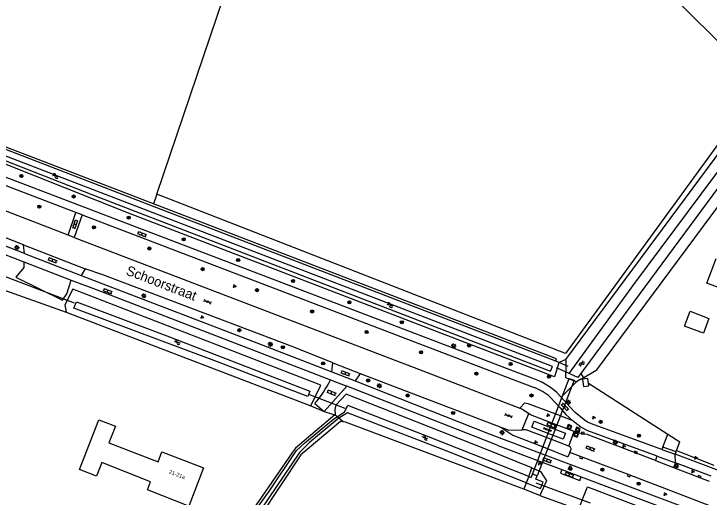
# Model space of a CAD drawing. Extents: x 136000 to 141014, y 402000 to 403500.
# Drawn here: x 137387.9 to 137566.1, y 402743.5 to 402867.4 of the extents above; entities that cross this region are included whole.
import ezdxf

# ---------------------------------------------------------------- set-up
doc = ezdxf.new("R2010")
doc.units = 0
for name, color, linetype in [('gg-afsc-erfafscheiding', 7, 'Continuous'), ('gg-afsc-hekwerk', 7, 'Continuous'), ('gg-anno-huisnummerreeks BGT', 7, 'Continuous'), ('gg-anno-openbare ruimte label', 7, 'Continuous'), ('gg-bbg-gedigitaliseerde bijgebouw', 7, 'Continuous'), ('gg-bbg-hoofdgebouw', 7, 'Continuous'), ('gg-knt-bronhoudergrens', 7, 'Continuous'), ('gg-knt-verharding', 7, 'Continuous'), ('gg-kntw-bovenkant insteek waterloop', 7, 'Continuous'), ('gg-kntw-waterlijn', 7, 'Continuous'), ('gg-kwrk-betonelement', 7, 'Continuous'), ('gg-kwrk-duiker nz buis', 7, 'Continuous'), ('gg-kwrk-duiker nz vlak', 7, 'Continuous'), ('gt-grn-groengrens', 7, 'Continuous'), ('gt-grn-vlakafsluiter', 7, 'Continuous'), ('gt-grn-weggrens', 7, 'Continuous'), ('gt-symb-boom', 7, 'Continuous'), ('gt-symb-brandkraan', 7, 'Continuous'), ('gt-symb-gesloten verharding', 7, 'Continuous'), ('gt-symb-groenvak', 7, 'Continuous'), ('gt-symb-klinker verharding', 7, 'Continuous'), ('gt-symb-kolk', 7, 'Continuous'), ('gt-symb-lichtmast', 7, 'Continuous'), ('gt-symb-rioolschacht', 7, 'Continuous'), ('gt-symb-tegel verharding', 7, 'Continuous'), ('gt-symb-waterafsluiter', 7, 'Continuous'), ('gt-symb-watersymbool', 7, 'Continuous')]:
    doc.layers.add(name, color=color, linetype=linetype)

# ---------------------------------------------------------------- blocks, each defined once
blk = doc.blocks.new('gt0-LMAST')
at = {"layer": 'gt-symb-lichtmast'}
for p, q in [((-0.18, 0.17), (-0.45, 0.44)), ((0, 0.25), (0, 0.62)), ((0.17, 0.17), (0.44, 0.44)), ((-0.25, 0), (-0.63, 0)), ((-0.18, -0.18), (-0.45, -0.45)), ((0, -0.25), (0, -0.63)), ((0.44, -0.45), (0.17, -0.18)), ((0.25, 0), (0.62, 0))]:
    blk.add_line(p, q, dxfattribs=at)
blk.add_circle((0, 0), 0.25, dxfattribs=at)
blk = doc.blocks.new('gt0-GRVAK')
at = {"layer": 'gt-symb-groenvak'}
for p, q in [((-0.11, 0.19), (-0.23, 0.24)), ((-0.18, 0.15), (0.09, 0.15)), ((-0.09, 0.21), (-0.16, 0.32)), ((-0.05, 0.21), (-0.05, 0.39)), ((0, 0.21), (0.06, 0.32)), ((0.02, 0.19), (0.13, 0.24)), ((0.26, -0.05), (0.2, 0.06)), ((0.31, -0.05), (0.31, 0.13)), ((0.35, -0.05), (0.41, 0.06)), ((-0.24, -0.23), (-0.36, -0.18)), ((-0.32, -0.26), (-0.05, -0.26)), ((-0.23, -0.21), (-0.29, -0.1)), ((-0.18, -0.2), (-0.18, -0.02)), ((-0.14, -0.21), (-0.07, -0.1)), ((-0.12, -0.23), (0, -0.18)), ((0.24, -0.07), (0.12, -0.02)), ((0.17, -0.11), (0.44, -0.11)), ((0.37, -0.07), (0.49, -0.02))]:
    blk.add_line(p, q, dxfattribs=at)
blk = doc.blocks.new('gt0-KOLK')
at = {"layer": 'gt-symb-kolk'}
blk.add_lwpolyline([(0, 0), (0.38, 0), (0.38, 0.4), (-0.37, 0.4), (-0.37, 0), (0, 0)], dxfattribs=at)
blk = doc.blocks.new('gt0-BOOM')
at = {"layer": 'gt-symb-boom'}
for radius in [0.4, 0.2]:
    blk.add_circle((0, 0), radius, dxfattribs=at)
blk = doc.blocks.new('gt0-WA')
at = {"layer": 'gt-symb-watersymbool'}
for centre, start, end in [((-0.32, 0.02), 28.0725, 151.9275), ((0.43, 0.42), 208.0725, 331.9275), ((-0.32, -0.43), 28.0725, 151.9275), ((0.43, -0.03), 208.0725, 331.9275)]:
    blk.add_arc(centre, 0.425, start, end, dxfattribs=at)
blk = doc.blocks.new('gt0-KL1')
at = {"layer": 'gt-symb-klinker verharding'}
for p, q in [((-1.15, 0.3), (1.15, 0.3)), ((-1, -0.3), (-1, 0.3)), ((-0.5, 0.3), (-0.5, 0.45)), ((0, -0.3), (0, 0.3)), ((0.5, 0.3), (0.5, 0.45)), ((1, -0.3), (1, 0.3)), ((-1.15, -0.3), (1.15, -0.3)), ((-0.5, -0.45), (-0.5, -0.3)), ((0.5, -0.45), (0.5, -0.3))]:
    blk.add_line(p, q, dxfattribs=at)
blk = doc.blocks.new('gt0-BR')
at = {"layer": 'gt-symb-brandkraan'}
for centre, radius, start, end in [((-0.24, 0), 0.206, 107.5669, 252.4331), ((0.6, -2.66), 3, 106.892, 107.5669), ((0, -0.69), 0.938, 73.108, 106.892), ((-0.6, -2.66), 3, 72.4331, 73.108), ((0.24, 0), 0.206, 287.567, 72.4331), ((0.6, 2.66), 3, 252.4331, 253.108), ((0, 0.69), 0.938, 253.108, 286.8921), ((-0.6, 2.66), 3, 286.8921, 287.567)]:
    blk.add_arc(centre, radius, start, end, dxfattribs=at)
blk = doc.blocks.new('gt0-WAFSL')
at = {"layer": 'gt-symb-waterafsluiter'}
for p, q in [((-0.5, -0.33), (0, 0.67)), ((0, 0.67), (0.5, -0.33)), ((0.5, -0.33), (-0.5, -0.33))]:
    blk.add_line(p, q, dxfattribs=at)
blk = doc.blocks.new('gt0-TEG1')
at = {"layer": 'gt-symb-tegel verharding'}
for p, q in [((-1.12, 0), (1.12, 0)), ((-0.9, -0.25), (-0.9, 0.25)), ((-0.45, -0.25), (-0.45, 0.25)), ((0, -0.25), (0, 0.25)), ((0.45, -0.25), (0.45, 0.25)), ((0.9, -0.25), (0.9, 0.25))]:
    blk.add_line(p, q, dxfattribs=at)
blk = doc.blocks.new('gt0-RS')
at = {"layer": 'gt-symb-rioolschacht'}
blk.add_lwpolyline([(-0.5, -0.5), (0.5, -0.5), (0.5, 0.5), (-0.5, 0.5)], close=True, dxfattribs=at)
blk.add_circle((0, 0), 0.375, dxfattribs=at)
blk = doc.blocks.new('gt0-GESVH1')
at = {"layer": 'gt-symb-gesloten verharding'}
for p, q in [((-0.99, -0.26), (0.01, 0.24)), ((0.01, -0.26), (-0.99, 0.24)), ((0.01, 0.24), (1.01, -0.26)), ((1.01, 0.24), (0.01, -0.26))]:
    blk.add_line(p, q, dxfattribs=at)

msp = doc.modelspace()

# ---------------------------------------------------------------- linework, layer by layer
at = {"layer": 'gg-afsc-erfafscheiding'}
msp.add_line((137557.74, 402755.42), (137567.31, 402751.66), dxfattribs=at)
at = {"layer": 'gg-afsc-hekwerk'}
for p, q in [((137527.57, 402778), (137526.76, 402778.35)), ((137527.57, 402778), (137526.76, 402778.35)), ((137527.68, 402777.96), (137527.57, 402778)), ((137527.68, 402777.96), (137527.57, 402778)), ((137529.35, 402777.24), (137527.68, 402777.96)), ((137529.98, 402776.97), (137529.35, 402777.24))]:
    msp.add_line(p, q, dxfattribs=at)
at = {"layer": 'gg-bbg-gedigitaliseerde bijgebouw'}
msp.add_lwpolyline([(137559.79, 402787.33), (137561.22, 402791.12), (137566.04, 402789.3), (137564.61, 402785.52), (137559.79, 402787.33)], dxfattribs=at)
at = {"layer": 'gg-bbg-hoofdgebouw'}
msp.add_lwpolyline([(137409.64, 402763.28), (137413.88, 402761.65), (137412.23, 402757.36), (137424.85, 402752.53), (137425.81, 402755.05), (137436.51, 402750.96), (137432.69, 402741.14), (137422.1, 402745.3), (137422.92, 402747.38), (137410.38, 402752.31), (137409.01, 402748.82), (137404.67, 402750.52), (137409.64, 402763.28)], dxfattribs=at)
at = {"layer": 'gg-knt-bronhoudergrens'}
for p, q in [((137424.47, 402821.16), (137445.76, 402884.01)), ((137529.35, 402778.74), (137527.68, 402777.96))]:
    msp.add_line(p, q, dxfattribs=at)
for points in [[(137445.76, 402884.01), (137456.56, 402878.15), (137467.09, 402873.75), (137470.82, 402873.17), (137475.45, 402873.17), (137480.48, 402875.02), (137499, 402892.49), (137517.2, 402911.07), (137577.01, 402851.74)], [(137579.55, 402849.22), (137529.28, 402780.28), (137424.47, 402821.16)]]:
    msp.add_lwpolyline(points, dxfattribs=at)
at = {"layer": 'gg-knt-verharding'}
for p, q in [((137401.8, 402810.65), (137375.07, 402820.89)), ((137401.8, 402810.65), (137403.74, 402816.45)), ((137405.4, 402815.82), (137403.33, 402810.06)), ((137405.4, 402815.82), (137403.74, 402816.45)), ((137405.4, 402815.82), (137515.63, 402773.71)), ((137403.33, 402810.06), (137401.8, 402810.65)), ((137390.36, 402808.11), (137406.12, 402802.01)), ((137390.56, 402805.93), (137390.36, 402808.11)), ((137390.56, 402805.93), (137405.1, 402800.27)), ((137406.12, 402802.01), (137405.1, 402800.27)), ((137469.38, 402775.58), (137469.61, 402777.89)), ((137469.61, 402777.89), (137476.65, 402775.17)), ((137469.38, 402775.58), (137475.31, 402773.29)), ((137476.65, 402775.17), (137475.31, 402773.29)), ((137476.65, 402775.17), (137512.71, 402761.41)), ((137469.01, 402773.53), (137473.2, 402771.93)), ((137475.31, 402773.29), (137509.74, 402759.69)), ((137515.63, 402773.71), (137521.25, 402771.57)), ((137467.43, 402765.45), (137473.2, 402771.93)), ((137525.36, 402769.12), (137527.86, 402766.36)), ((137464.97, 402767.47), (137467.43, 402765.45)), ((137518.2, 402760.72), (137519.84, 402764.9)), ((137531.51, 402760.25), (137526.29, 402762.27)), ((137530.12, 402756.49), (137531.51, 402760.25)), ((137509.74, 402759.69), (137523.33, 402754.59)), ((137530.12, 402756.49), (137524.85, 402758.54)), ((137511.96, 402756.69), (137522.6, 402752.69)), ((137530.39, 402756.39), (137530.12, 402756.49)), ((137554.24, 402756.3), (137554, 402755.68)), ((137557.6, 402755.05), (137554.24, 402756.3)), ((137523.33, 402754.59), (137606.33, 402723.44)), ((137530.36, 402754.92), (137529.91, 402753.81)), ((137530.36, 402754.92), (137530.68, 402755.73)), ((137557.38, 402754.44), (137557.6, 402755.05)), ((137568.75, 402750.24), (137557.38, 402754.44)), ((137522.6, 402752.69), (137528.34, 402750.53)), ((137552.33, 402752.81), (137552.75, 402753.95)), ((137552.33, 402752.81), (137556.96, 402751.04)), ((137557.44, 402752.25), (137556.96, 402751.04)), ((137556.96, 402751.04), (137566.13, 402747.54)), ((137566.62, 402748.87), (137557.44, 402752.25)), ((137528.34, 402750.53), (137533.31, 402748.66)), ((137533.31, 402748.66), (137589.28, 402727.7))]:
    msp.add_line(p, q, dxfattribs=at)
for points in [[(137316.69, 402842.98), (137317.17, 402842.57), (137316.84, 402842.22), (137317.99, 402841.25), (137322.82, 402837.06), (137327.52, 402833.23), (137333.18, 402829.08), (137333.47, 402829.42), (137336.86, 402827.2), (137341.97, 402824.11), (137353.62, 402818.18), (137361.95, 402814.67), (137377.06, 402808.91), (137390.4, 402803.76)], [(137390.56, 402805.93), (137377.59, 402810.97), (137362.89, 402816.59), (137354.12, 402820.3), (137344.72, 402824.98), (137336.47, 402829.97), (137330.16, 402834.35), (137323.8, 402839.47)], [(137403.74, 402816.45), (137368.61, 402829.88), (137361.17, 402832.56), (137353.78, 402835.03), (137348.83, 402836.97)], [(137515.9, 402775.75), (137369.51, 402831.61), (137361.38, 402834.58), (137359.93, 402835.07)], [(137390.36, 402808.11), (137383.02, 402811.01), (137358.11, 402821.51)], [(137403.33, 402810.06), (137491.56, 402776.31), (137517.54, 402766.27)], [(137585, 402790.96), (137565.52, 402798.32), (137567.91, 402804.66)], [(137390.4, 402803.76), (137390.38, 402802.37), (137388.39, 402799.84), (137400.35, 402793.97), (137401.44, 402795.58), (137402.54, 402799.08)], [(137469.61, 402777.89), (137459.64, 402781.89), (137410.67, 402800.47), (137406.12, 402802.01)], [(137402.54, 402799.08), (137408.97, 402796.67), (137469.01, 402773.53)], [(137405.1, 402800.27), (137409.52, 402798.59), (137450.11, 402782.98), (137469.38, 402775.58)], [(137528.12, 402769.11), (137526.97, 402770.37), (137525.41, 402771.59), (137524.07, 402772.46), (137523.17, 402772.95), (137522.43, 402773.3), (137520.75, 402773.95), (137515.9, 402775.75)], [(137511.96, 402756.69), (137510.89, 402757.1), (137492.62, 402764.34), (137473.2, 402771.93)], [(137554, 402755.68), (137535.96, 402762.24), (137534.91, 402762.71), (137534.08, 402763.26), (137531.77, 402765.18), (137530.38, 402766.62), (137528.12, 402769.11)], [(137517.54, 402766.27), (137518.24, 402765.99), (137519.84, 402764.9)], [(137527.86, 402766.36), (137529.39, 402764.66), (137530.15, 402763.92), (137530.93, 402763.2)], [(137526.29, 402762.27), (137520.28, 402764.59), (137519.84, 402764.9)], [(137525.28, 402759.64), (137520.62, 402761.43), (137521.2, 402762.95), (137525.86, 402761.16)], [(137552.75, 402753.95), (137534.98, 402760.44), (137533.24, 402761.38), (137532.41, 402761.98), (137531.66, 402762.58), (137530.93, 402763.2)], [(137512.71, 402761.41), (137514.73, 402760.64), (137518.2, 402760.72)], [(137524.85, 402758.54), (137519.18, 402760.74), (137518.2, 402760.72)], [(137525.86, 402761.16), (137529.3, 402759.84), (137528.71, 402758.32), (137525.28, 402759.64)], [(137552.33, 402752.81), (137534.79, 402759.5), (137532.55, 402759.84), (137531.51, 402760.25)], [(137606.09, 402725.98), (137579.21, 402736.29), (137545.58, 402749.15), (137530.36, 402754.92)], [(137528.34, 402750.53), (137527.98, 402749.57), (137532.95, 402747.7), (137533.31, 402748.66)]]:
    msp.add_lwpolyline(points, dxfattribs=at)
for centre, radius, start, end in [((137445.74, 402784.63), 25.78, 318.2457, 334.4789), ((137516.18, 402758.34), 14.16, 49.5886, 69.0345), ((137530.19, 402755.9), 0.521, 340.9434, 67.7457)]:
    msp.add_arc(centre, radius, start, end, dxfattribs=at)
at = {"layer": 'gg-kntw-bovenkant insteek waterloop'}
for p, q in [((137401.29, 402790.91), (137464.01, 402766.86)), ((137527.54, 402777.89), (137527.57, 402778)), ((137529.35, 402778.74), (137529.35, 402777.24)), ((137529.35, 402777.24), (137529.35, 402775.41)), ((137533.36, 402773.79), (137532.09, 402773.06)), ((137522.68, 402743.91), (137518.57, 402745.46))]:
    msp.add_line(p, q, dxfattribs=at)
for points in [[(137529.35, 402778.74), (137605.96, 402882.08), (137640.94, 402929.96), (137660.31, 402957.18)], [(137533.36, 402773.79), (137537.33, 402776.07), (137612.4, 402877.34), (137653.67, 402933.82), (137667.51, 402955.83)], [(137527.54, 402777.89), (137526.49, 402774.29), (137416.79, 402816.46), (137361.99, 402838.22)], [(137464.01, 402766.86), (137466.53, 402772.16), (137402.96, 402796.77), (137400.95, 402792.8), (137401.29, 402790.91)], [(137532.09, 402773.06), (137529.35, 402774.01), (137529.35, 402775.41)], [(137520.67, 402750.95), (137509.04, 402755.71), (137473.06, 402769.89), (137470.4, 402767.08)], [(137470.4, 402767.08), (137470.16, 402765.89), (137470.18, 402764.61), (137470.11, 402764.55)], [(137470.11, 402764.55), (137460.08, 402756), (137459.31, 402755.02), (137450.59, 402742.31), (137437.52, 402723.79), (137426.8, 402709.74)], [(137472.26, 402762.78), (137471.62, 402762.84), (137461.41, 402754.32), (137451.02, 402738.54), (137439.6, 402722.37), (137429.03, 402708.48)], [(137518.57, 402745.46), (137472.88, 402762.71), (137472.26, 402762.78)], [(137520.67, 402750.95), (137522.88, 402750.04), (137524.41, 402747.67), (137522.68, 402743.91)], [(137532.61, 402740.31), (137534.92, 402746.11), (137556.62, 402737.82)]]:
    msp.add_lwpolyline(points, dxfattribs=at)
at = {"layer": 'gg-kntw-waterlijn'}
for p, q in [((137473.36, 402765.09), (137471.17, 402763.68)), ((137522, 402748.88), (137520.79, 402749.36))]:
    msp.add_line(p, q, dxfattribs=at)
for points in [[(137665.96, 402956.97), (137665.2, 402955.4), (137605.79, 402873.45), (137532.45, 402774.12), (137530.22, 402775.15), (137546.75, 402797.95), (137616.09, 402891.06), (137650.14, 402938.58), (137663.64, 402958.67)], [(137344.96, 402873.54), (137333.53, 402862.1), (137333.51, 402861.36), (137342.5, 402852.56), (137350.28, 402845.85), (137353.21, 402843.89), (137362.84, 402838.79), (137369.59, 402836.03), (137409.77, 402820.27), (137525.46, 402775.76), (137525.93, 402776.98), (137373.06, 402835.79), (137363.32, 402839.71), (137353.28, 402845.14), (137350.4, 402846.98), (137342.5, 402853.41), (137334.29, 402861.65), (137334.25, 402862.05), (137345.84, 402872.91), (137344.96, 402873.54)], [(137403.9, 402793.55), (137427.73, 402784.55), (137463.73, 402770.66), (137463.18, 402769.26), (137440.02, 402778.19), (137403.23, 402791.9), (137403.9, 402793.55)], [(137470.7, 402764.07), (137472.63, 402765.37), (137473.46, 402766.95)], [(137519.83, 402748.75), (137494.19, 402758.95), (137473.46, 402766.95)], [(137519.22, 402747.15), (137499.8, 402754.87), (137473.36, 402765.09)], [(137471.17, 402763.68), (137470.71, 402763.38), (137463.6, 402757.49), (137461.04, 402754.94), (137449.1, 402737.25), (137435.59, 402718.7), (137428.24, 402708.73), (137427.55, 402709.44), (137453.22, 402744.85), (137460.35, 402755.45), (137462.35, 402757.32), (137469.89, 402763.52), (137470.7, 402764.07)], [(137519.83, 402748.75), (137520.45, 402748.51), (137520.79, 402749.36)], [(137519.22, 402747.15), (137522.87, 402745.69), (137523.51, 402747.3), (137521.67, 402748.04), (137522, 402748.88)]]:
    msp.add_lwpolyline(points, dxfattribs=at)
at = {"layer": 'gg-kwrk-betonelement'}
for points in [[(137535.14, 402772.65), (137534.97, 402773.87), (137533.61, 402773.68), (137533.62, 402773.63)], [(137533.62, 402773.63), (137533.87, 402771.82), (137535.22, 402772.01), (137535.14, 402772.65)]]:
    msp.add_lwpolyline(points, dxfattribs=at)
at = {"layer": 'gg-kwrk-duiker nz buis'}
for p, q in [((137403.43, 402793.19), (137384.6, 402800.36)), ((137530.22, 402775.15), (137526.95, 402776.58)), ((137534.16, 402773.76), (137533.18, 402775.24)), ((137463.38, 402769.87), (137472.74, 402766.3)), ((137521.66, 402747.16), (137535.57, 402741.98))]:
    msp.add_line(p, q, dxfattribs=at)
at = {"layer": 'gg-kwrk-duiker nz vlak'}
msp.add_lwpolyline([(137520.79, 402749.36), (137530.23, 402773.89), (137531.45, 402773.42), (137522, 402748.88), (137520.79, 402749.36)], dxfattribs=at)
at = {"layer": 'gt-grn-groengrens'}
for p, q in [((137526.76, 402778.35), (137423.43, 402818.1)), ((137384.13, 402796.91), (137401.29, 402790.91)), ((137532.09, 402773.06), (137528.12, 402769.11)), ((137533.36, 402773.79), (137533.62, 402773.63)), ((137535.14, 402772.65), (137555.48, 402759.61)), ((137464.01, 402766.86), (137467.43, 402765.45)), ((137467.43, 402765.45), (137470.11, 402764.55)), ((137527.2, 402764.62), (137530.93, 402763.2)), ((137554.24, 402756.3), (137555.48, 402759.61)), ((137555.48, 402759.61), (137558.55, 402757.65)), ((137557.74, 402755.42), (137558.55, 402757.65)), ((137523.93, 402756.15), (137529.91, 402753.81)), ((137557.6, 402755.05), (137557.74, 402755.42)), ((137522.68, 402743.91), (137532.61, 402740.31))]:
    msp.add_line(p, q, dxfattribs=at)
for points in [[(137423.43, 402818.1), (137378.65, 402835.32), (137364.77, 402840.13), (137363.62, 402840.72)], [(137423.64, 402818.66), (137378.86, 402835.88), (137365.01, 402840.68), (137363.89, 402841.26)], [(137526.76, 402778.35), (137526.97, 402778.91), (137423.64, 402818.66)], [(137517.54, 402766.27), (137518.84, 402767.64), (137519.65, 402767.5), (137527.2, 402764.62)], [(137512.71, 402761.41), (137515.73, 402759.36), (137523.93, 402756.15)]]:
    msp.add_lwpolyline(points, dxfattribs=at)
at = {"layer": 'gt-grn-vlakafsluiter'}
for p, q in [((137424.47, 402821.16), (137423.64, 402818.66)), ((137470.7, 402764.07), (137470.11, 402764.55)), ((137471.17, 402763.68), (137470.7, 402764.07)), ((137472.26, 402762.78), (137471.17, 402763.68)), ((137519.83, 402748.75), (137520.67, 402750.95)), ((137519.83, 402748.75), (137519.22, 402747.15)), ((137519.22, 402747.15), (137518.57, 402745.46))]:
    msp.add_line(p, q, dxfattribs=at)
at = {"layer": 'gt-grn-weggrens'}
for p, q in [((137390.4, 402803.76), (137402.54, 402799.08)), ((137554, 402755.68), (137557.38, 402754.44)), ((137557.44, 402752.25), (137557.38, 402754.44)), ((137552.75, 402753.95), (137557.44, 402752.25))]:
    msp.add_line(p, q, dxfattribs=at)

# ---------------------------------------------------------------- block references
at = {"layer": 'gt-symb-boom'}
for p in [(137389.78, 402825.78), (137403.17, 402820.55), (137394.36, 402817.95), (137417.3, 402815.13), (137408.38, 402812.61), (137431.4, 402809.57), (137422.58, 402807.21), (137445.34, 402804.24), (137436.25, 402801.91), (137459.42, 402798.9), (137450.18, 402796.53), (137473.87, 402793.41), (137464.34, 402791.07), (137487.31, 402788.29), (137445.68, 402786.27), (137478.27, 402785.78), (137456.82, 402781.88), (137504.56, 402782.3), (137492.25, 402780.59), (137467.15, 402777.74), (137515.21, 402777.57), (137506.42, 402775.1), (137525.02, 402774.36), (137478.67, 402773.36), (137488.82, 402769.51), (137520.54, 402769.52), (137500.46, 402765.04), (137538.26, 402762.75), (137548.1, 402759.21), (137538.72, 402750.48), (137548.02, 402746.93)]:
    msp.add_blockref('gt0-BOOM', p, dxfattribs=at)
at = {"layer": 'gt-symb-brandkraan', "rotation": -23.462000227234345}
msp.add_blockref('gt0-BR', (137530.46, 402750.7), dxfattribs=at)
at = {"layer": 'gt-symb-gesloten verharding'}
for p, rotation in [((137437.49, 402793.57), -20.97171056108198), ((137514.66, 402764.36), -21.099212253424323)]:
    msp.add_blockref('gt0-GESVH1', p, dxfattribs=dict(at, rotation=rotation))
at = {"layer": 'gt-symb-groenvak'}
for p in [(137444.4, 402797.55), (137436.09, 402789.65), (137524.79, 402764.52), (137536.51, 402763.87), (137521.64, 402757.61), (137544.2, 402756.54), (137562.67, 402753.57), (137522.61, 402752.12), (137561.89, 402750.03), (137554.81, 402744.22)]:
    msp.add_blockref('gt0-GRVAK', p, dxfattribs=at)
at = {"layer": 'gt-symb-klinker verharding'}
for p, rotation in [((137403.58, 402813.41), 71.5106736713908), ((137420.7, 402810.91), -20.97171056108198), ((137397.76, 402804.2), -20.97171056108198), ((137411.91, 402796.28), -20.97171055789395), ((137472.82, 402775.22), -20.97171056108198), ((137469.28, 402770.25), -20.97171056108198), ((137529.13, 402766.57), -45.000000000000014), ((137525.6, 402761.95), -21.280166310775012), ((137535.64, 402755.96), -20.663302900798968), ((137524.52, 402752.92), -19.992893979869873), ((137530.24, 402749.2), -20.663302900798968)]:
    msp.add_blockref('gt0-KL1', p, dxfattribs=dict(at, rotation=rotation))
at = {"layer": 'gt-symb-kolk'}
for p, rotation in [((137533.65, 402759.67), -8.746162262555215), ((137547.19, 402754.77), -20.86466118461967), ((137533.39, 402753.78), 159.2628518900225), ((137545.58, 402749.15), 159.209274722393), ((137563.51, 402748.54), -20.918204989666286)]:
    msp.add_blockref('gt0-KOLK', p, dxfattribs=dict(at, rotation=rotation))
at = {"layer": 'gt-symb-lichtmast'}
for p in [(137388.64, 402807.46), (137421.19, 402795.08), (137453.6, 402782.64), (137500.59, 402782.23), (137481.56, 402772), (137530, 402767.81), (137513.02, 402760.01), (137542.03, 402757.5), (137557.71, 402751.51)]:
    msp.add_blockref('gt0-LMAST', p, dxfattribs=at)
at = {"layer": 'gt-symb-rioolschacht'}
for p, rotation in [((137530.27, 402761.43), -19.93904791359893), ((137531.98, 402759.47), 156.48544331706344), ((137532.43, 402760.74), -109.88516511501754)]:
    msp.add_blockref('gt0-RS', p, dxfattribs=dict(at, rotation=rotation))
at = {"layer": 'gt-symb-tegel verharding', "rotation": -20.247501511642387}
msp.add_blockref('gt0-TEG1', (137524.65, 402760.81), dxfattribs=at)
at = {"layer": 'gt-symb-waterafsluiter'}
msp.add_blockref('gt0-WAFSL', (137530.49, 402750.92), dxfattribs=at)
at = {"layer": 'gt-symb-watersymbool'}
for p, rotation in [((137398.45, 402825.8), -21.04574081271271), ((137484.21, 402792.72), -21.045740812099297), ((137429.71, 402783.16), -20.556045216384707), ((137533.39, 402777.66), 52.683025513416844), ((137493.18, 402758.72), -26.565051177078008)]:
    msp.add_blockref('gt0-WA', p, dxfattribs=dict(at, rotation=rotation))

# ---------------------------------------------------------------- texts
at = {"layer": 'gg-anno-huisnummerreeks BGT'}
msp.add_text('21-21a', height=1, rotation=339.1, dxfattribs=at).set_placement((137427.52, 402749.58))
at = {"layer": 'gg-anno-openbare ruimte label'}
msp.add_text('Schoorstraat', height=2.5, rotation=339, dxfattribs=at).set_placement((137416.39, 402800.57))

doc.saveas('drawing.dxf')
